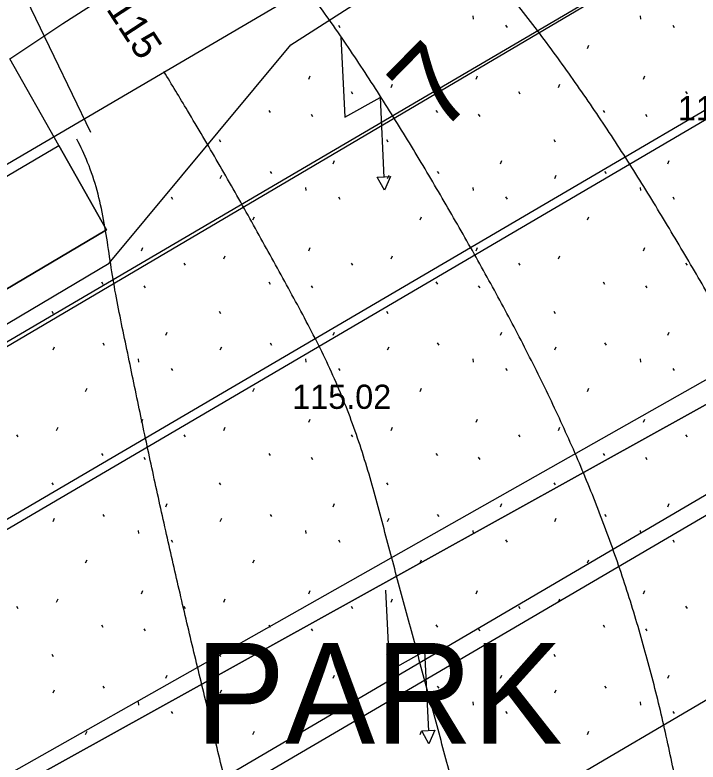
# Model space of a CAD drawing. Extents: x 412225 to 413380, y 4456471 to 4457189.
# Drawn here: x 413112.58 to 413146.44, y 4456858.79 to 4456895.86 of the extents above; entities that cross this region are included whole.
import ezdxf

# ---------------------------------------------------------------- set-up
doc = ezdxf.new("R2010")
doc.units = 0
for name, color, linetype in [('0_HALİHAZIR', 7, 'Continuous'), ('0_KADASTRO', 7, 'Continuous'), ('Level 28', 7, 'Continuous'), ('Level 41', 7, 'Continuous'), ('Level 54', 7, 'Continuous')]:
    doc.layers.add(name, color=color, linetype=linetype)

msp = doc.modelspace()

# ---------------------------------------------------------------- linework, layer by layer
at = {"layer": '0_HALİHAZIR'}
for points in [[(413116.331, 4456890.028), (413109.045, 4456905.121), (413108.991, 4456905.765), (413109.992, 4456907.421), (413126.015, 4456916.948), (413149.238, 4456931.044), (413182.504, 4456947.427), (413224.116, 4456967.077), (413251.948, 4456979.916), (413284.849, 4456997.867), (413288.746, 4456999.833), (413289.324, 4456999.738), (413290.714, 4456998.84), (413297.791, 4456990.684), (413298.627, 4456989.752), (413299.176, 4456988.774), (413299.696, 4456986.572), (413302.643, 4456956.644), (413306.199, 4456930.297), (413307.622, 4456924.066)], [(413308.439, 4456995.203), (413040.966, 4456837.39), (412966.32, 4456784.092)], [(413308.103, 4456965.941), (413265.175, 4456940.384), (413047.239, 4456812.664), (412821.475, 4456681.363)], [(413101.589, 4456792.443), (413098.903, 4456797.22), (413080.986, 4456840.51), (413124.68, 4456865.219), (413175.605, 4456894.045), (413228.652, 4456922.382), (413248.055, 4456932.336), (413262.23, 4456891.913), (413262.792, 4456889.108), (413224.6, 4456867.435), (413186.768, 4456846.773), (413140.241, 4456816.307), (413141.746, 4456812.452)], [(413128.738, 4456894.775), (413128.931, 4456890.777), (413130.675, 4456891.757), (413130.871, 4456887.795)], [(413130.947, 4456867.313), (413131.139, 4456863.315), (413132.883, 4456864.294), (413133.079, 4456860.332)]]:
    msp.add_lwpolyline(points, dxfattribs=at)
for points in [[(413130.534, 4456887.801), (413131.191, 4456887.837), (413130.892, 4456887.165), (413130.676, 4456887.548)], [(413132.743, 4456860.339), (413133.399, 4456860.375), (413133.1, 4456859.702), (413132.885, 4456860.086)]]:
    msp.add_lwpolyline(points, close=True, dxfattribs=at)
for points in [[(413185.041, 4456825.516), (413184.865, 4456828.511), (413184.709, 4456831.506), (413184.582, 4456834.504), (413184.566, 4456837.501), (413184.755, 4456840.482), (413185.195, 4456843.441), (413185.816, 4456846.375), (413186.471, 4456849.302), (413187.02, 4456852.247), (413187.379, 4456855.217), (413187.478, 4456858.207), (413187.289, 4456861.187), (413186.83, 4456864.143), (413186.153, 4456867.062), (413185.337, 4456869.947), (413184.414, 4456872.8), (413183.4, 4456875.622), (413182.157, 4456878.336), (413180.573, 4456880.826), (413178.63, 4456883.087), (413176.485, 4456885.183), (413174.317, 4456887.257), (413172.212, 4456889.39), (413170.207, 4456891.616), (413168.296, 4456893.927), (413166.447, 4456896.289), (413164.633, 4456898.679), (413162.836, 4456901.081), (413161.013, 4456903.463), (413159.114, 4456905.781), (413157.112, 4456908.012), (413155.014, 4456910.154), (413152.817, 4456912.193), (413150.5, 4456914.086), (413148.049, 4456915.802), (413145.487, 4456917.358), (413142.861, 4456918.806), (413140.095, 4456919.757), (413137.24, 4456920.427), (413134.82, 4456921.48), (413134.285, 4456921.968)], [(413176.077, 4456827.781), (413176.22, 4456830.778), (413176.362, 4456833.775), (413176.504, 4456836.771), (413176.66, 4456839.767), (413176.833, 4456842.762), (413177.017, 4456845.756), (413177.167, 4456848.752), (413177.234, 4456851.75), (413177.176, 4456854.746), (413176.983, 4456857.738), (413176.658, 4456860.718), (413176.198, 4456863.68), (413175.553, 4456866.603), (413174.664, 4456869.456), (413173.469, 4456872.19), (413172, 4456874.791), (413170.353, 4456877.296), (413168.638, 4456879.757), (413166.915, 4456882.214), (413165.189, 4456884.667), (413163.46, 4456887.119), (413161.731, 4456889.57), (413160.001, 4456892.022), (413158.269, 4456894.471), (413156.53, 4456896.916), (413154.769, 4456899.344), (413152.97, 4456901.744), (413151.114, 4456904.1), (413149.196, 4456906.406), (413147.216, 4456908.659), (413145.17, 4456910.851), (413142.932, 4456912.817), (413140.47, 4456914.442), (413137.714, 4456915.514), (413134.845, 4456915.944), (413131.864, 4456916.014), (413129.101, 4456916.531), (413127.846, 4456917.947), (413127.82, 4456918.044)], [(413165.333, 4456820.404), (413165.763, 4456823.374), (413166.194, 4456826.342), (413166.626, 4456829.311), (413167.058, 4456832.28), (413167.457, 4456835.253), (413167.773, 4456838.234), (413167.922, 4456841.224), (413167.918, 4456844.221), (413167.789, 4456847.218), (413167.6, 4456850.211), (413167.353, 4456853.201), (413167.043, 4456856.184), (413166.668, 4456859.16), (413166.227, 4456862.127), (413165.713, 4456865.082), (413164.969, 4456867.974), (413163.873, 4456870.717), (413162.447, 4456873.344), (413160.86, 4456875.89), (413159.279, 4456878.439), (413157.699, 4456880.99), (413156.119, 4456883.54), (413154.538, 4456886.09), (413152.953, 4456888.637), (413151.333, 4456891.161), (413149.669, 4456893.656), (413147.947, 4456896.112), (413146.188, 4456898.542), (413144.392, 4456900.945), (413142.555, 4456903.316), (413140.673, 4456905.652), (413138.718, 4456907.925), (413136.505, 4456909.877), (413133.978, 4456911.273), (413131.134, 4456912.117), (413128.188, 4456912.678), (413125.238, 4456913.221), (413125.086, 4456913.253)], [(413152.977, 4456814.674), (413153.414, 4456817.641), (413153.905, 4456820.599), (413154.456, 4456823.548), (413155.022, 4456826.494), (413155.559, 4456829.446), (413156.035, 4456832.407), (413156.435, 4456835.379), (413156.76, 4456838.361), (413157.003, 4456841.35), (413157.144, 4456844.345), (413157.165, 4456847.343), (413157.059, 4456850.339), (413156.836, 4456853.329), (413156.505, 4456856.309), (413156.076, 4456859.277), (413155.559, 4456862.231), (413154.914, 4456865.158), (413154.049, 4456868.018), (413152.935, 4456870.789), (413151.62, 4456873.483), (413150.217, 4456876.134), (413148.775, 4456878.765), (413147.298, 4456881.376), (413145.787, 4456883.968), (413144.243, 4456886.54), (413142.653, 4456889.083), (413140.996, 4456891.582), (413139.263, 4456894.029), (413137.448, 4456896.417), (413135.549, 4456898.737), (413133.542, 4456900.962), (413131.409, 4456903.064), (413129.452, 4456904.831)], [(413141.718, 4456801.674), (413141.533, 4456804.668), (413141.345, 4456807.662), (413141.141, 4456810.655), (413141.173, 4456813.636), (413141.462, 4456816.58), (413142.039, 4456819.523), (413142.654, 4456822.459), (413143.242, 4456825.401), (413143.801, 4456828.349), (413144.332, 4456831.301), (413144.834, 4456834.259), (413145.31, 4456837.221), (413145.761, 4456840.187), (413146.143, 4456843.161), (413146.377, 4456846.145), (413146.398, 4456849.137), (413146.195, 4456852.125), (413145.812, 4456855.097), (413145.291, 4456858.05), (413144.659, 4456860.981), (413143.926, 4456863.889), (413143.086, 4456866.767), (413142.132, 4456869.609), (413141.061, 4456872.409), (413139.878, 4456875.164), (413138.596, 4456877.875), (413137.23, 4456880.545), (413135.801, 4456883.182), (413134.325, 4456885.794), (413132.81, 4456888.383), (413131.247, 4456890.943), (413129.626, 4456893.466), (413127.928, 4456895.938), (413126.108, 4456898.317), (413124.166, 4456900.595), (413123.465, 4456901.336)], [(413132.18, 4456801.915), (413131.534, 4456804.844), (413131.015, 4456807.794), (413130.788, 4456810.765), (413130.972, 4456813.727), (413131.528, 4456816.661), (413132.242, 4456819.574), (413132.925, 4456822.49), (413133.509, 4456825.432), (413134.034, 4456828.386), (413134.538, 4456831.343), (413135.031, 4456834.302), (413135.516, 4456837.263), (413135.979, 4456840.227), (413136.381, 4456843.199), (413136.542, 4456846.179), (413136.33, 4456849.135), (413135.763, 4456852.07), (413135.01, 4456854.974), (413134.234, 4456857.872), (413133.454, 4456860.768), (413132.672, 4456863.665), (413131.89, 4456866.561), (413131.111, 4456869.458), (413130.337, 4456872.356), (413129.44, 4456875.214), (413128.343, 4456877.967), (413127.02, 4456880.656), (413125.588, 4456883.292), (413124.135, 4456885.916), (413122.651, 4456888.523), (413121.13, 4456891.109), (413119.961, 4456893.047)], [(413121.034, 4456792.186), (413120.425, 4456795.121), (413119.728, 4456798.036), (413118.947, 4456800.933), (413118.191, 4456803.835), (413117.589, 4456806.767), (413117.389, 4456809.721), (413117.67, 4456812.66), (413118.378, 4456815.565), (413119.27, 4456818.429), (413120.188, 4456821.285), (413121.061, 4456824.154), (413121.868, 4456827.042), (413122.614, 4456829.948), (413123.318, 4456832.864), (413123.974, 4456835.791), (413124.571, 4456838.731), (413125.086, 4456841.685), (413125.333, 4456844.657), (413125.198, 4456847.612), (413124.705, 4456850.563), (413124.034, 4456853.487), (413123.342, 4456856.406), (413122.638, 4456859.322), (413121.932, 4456862.238), (413121.232, 4456865.155), (413120.548, 4456868.076), (413119.887, 4456871.002), (413119.247, 4456873.933), (413118.624, 4456876.868), (413118.012, 4456879.804), (413117.439, 4456882.749), (413116.97, 4456885.707), (413116.178, 4456888.543), (413115.645, 4456889.697)]]:
    msp.add_spline(points, degree=3, dxfattribs=at)
at = {"layer": '0_KADASTRO'}
for points in [[(413081.18, 4456863.89), (413117.11, 4456885.191), (413114.748, 4456889.381), (413112.325, 4456893.68), (413114.95, 4456895.426), (413121.901, 4456899.897), (413122.52, 4456900.295), (413129.339, 4456904.681), (413130.089, 4456905.163), (413137.659, 4456910.032), (413145.228, 4456914.9), (413152.798, 4456919.769), (413160.405, 4456924.498), (413163.636, 4456926.04), (413168.332, 4456928.282), (413168.13, 4456928.684), (413171.177, 4456930.172), (413172.785, 4456930.957), (413174.23, 4456928.127), (413188.699, 4456899.781), (413084.666, 4456842.03), (413081.416, 4456862.441)], [(413041.557, 4456839.814), (413086.818, 4456872.929), (413114.748, 4456889.381), (413117.11, 4456885.191), (413081.18, 4456863.89), (413081.416, 4456862.441), (413041.992, 4456839.072)]]:
    msp.add_lwpolyline(points, close=True, dxfattribs=at)
msp.add_lwpolyline([(413101.802, 4456789.154), (413081.926, 4456838.759), (413084.666, 4456842.03), (413188.699, 4456899.781), (413227.203, 4456920.401), (413243.637, 4456929.202), (413244.91, 4456926.572), (413267.668, 4456885.105), (413263.645, 4456882.832), (413242.448, 4456870.545), (413228.112, 4456862.238), (413213.766, 4456853.922), (413193.383, 4456842.116), (413184.691, 4456837.083), (413183.689, 4456836.502), (413165.406, 4456825.906)], dxfattribs=at)
at = {"layer": 'Level 28'}
for p, q in [((413126.252, 4456894.372), (413141.446, 4456904.145)), ((413117.242, 4456883.537), (413126.252, 4456894.372)), ((413088.957, 4456866.773), (413117.242, 4456883.537))]:
    msp.add_line(p, q, dxfattribs=at)
at = {"layer": 'Level 41'}
for p, q in [((413135.272, 4456895.812), (413135.29, 4456895.652)), ((413143.565, 4456895.812), (413143.583, 4456895.652)), ((413128.609, 4456895.342), (413128.679, 4456895.235)), ((413136.902, 4456895.342), (413136.972, 4456895.235)), ((413145.195, 4456895.342), (413145.265, 4456895.235)), ((413132.665, 4456894.198), (413132.737, 4456894.358)), ((413140.958, 4456894.198), (413141.03, 4456894.358)), ((413127.144, 4456892.668), (413127.214, 4456892.828)), ((413135.437, 4456892.668), (413135.507, 4456892.828)), ((413143.73, 4456892.668), (413143.8, 4456892.828)), ((413131.227, 4456892.26), (413131.298, 4456892.42)), ((413139.52, 4456892.26), (413139.591, 4456892.42)), ((413129.239, 4456892.052), (413129.31, 4456891.946)), ((413137.532, 4456892.052), (413137.603, 4456891.946)), ((413145.825, 4456892.052), (413145.896, 4456891.946)), ((413125.154, 4456891.123), (413125.225, 4456891.016)), ((413127.253, 4456890.931), (413127.324, 4456890.824)), ((413133.447, 4456891.123), (413133.518, 4456891.016)), ((413135.546, 4456890.931), (413135.617, 4456890.824)), ((413141.74, 4456891.123), (413141.811, 4456891.016)), ((413143.839, 4456890.931), (413143.91, 4456890.824)), ((413122.698, 4456889.67), (413122.769, 4456889.563)), ((413130.991, 4456889.67), (413131.062, 4456889.563)), ((413139.284, 4456889.67), (413139.355, 4456889.563)), ((413128.35, 4456888.477), (413128.421, 4456888.636)), ((413136.643, 4456888.477), (413136.714, 4456888.636)), ((413144.936, 4456888.477), (413145.007, 4456888.636)), ((413125.221, 4456888.093), (413125.292, 4456887.986)), ((413133.514, 4456888.093), (413133.585, 4456887.986)), ((413141.807, 4456888.093), (413141.878, 4456887.986)), ((413122.756, 4456887.748), (413122.828, 4456887.908)), ((413131.049, 4456887.748), (413131.121, 4456887.908)), ((413139.342, 4456887.748), (413139.414, 4456887.908)), ((413126.979, 4456887.302), (413126.997, 4456887.142)), ((413135.272, 4456887.302), (413135.29, 4456887.142)), ((413143.565, 4456887.302), (413143.583, 4456887.142)), ((413120.316, 4456886.832), (413120.386, 4456886.725)), ((413128.609, 4456886.832), (413128.679, 4456886.725)), ((413136.902, 4456886.832), (413136.972, 4456886.725)), ((413145.195, 4456886.832), (413145.265, 4456886.725)), ((413124.372, 4456885.688), (413124.444, 4456885.848)), ((413132.665, 4456885.688), (413132.737, 4456885.848)), ((413140.958, 4456885.688), (413141.03, 4456885.848)), ((413118.851, 4456884.158), (413118.921, 4456884.318)), ((413127.144, 4456884.158), (413127.214, 4456884.318)), ((413135.437, 4456884.158), (413135.507, 4456884.318)), ((413143.73, 4456884.158), (413143.8, 4456884.318)), ((413122.934, 4456883.75), (413123.005, 4456883.91)), ((413131.227, 4456883.75), (413131.298, 4456883.91)), ((413139.52, 4456883.75), (413139.591, 4456883.91)), ((413120.946, 4456883.542), (413121.017, 4456883.436)), ((413129.239, 4456883.542), (413129.31, 4456883.436)), ((413137.532, 4456883.542), (413137.603, 4456883.436)), ((413145.825, 4456883.542), (413145.896, 4456883.436)), ((413116.861, 4456882.613), (413116.932, 4456882.506)), ((413118.96, 4456882.421), (413119.031, 4456882.314)), ((413125.154, 4456882.613), (413125.225, 4456882.506)), ((413127.253, 4456882.421), (413127.324, 4456882.314)), ((413133.447, 4456882.613), (413133.518, 4456882.506)), ((413135.546, 4456882.421), (413135.617, 4456882.314)), ((413141.74, 4456882.613), (413141.811, 4456882.506)), ((413143.839, 4456882.421), (413143.91, 4456882.314)), ((413114.405, 4456881.16), (413114.476, 4456881.053)), ((413122.698, 4456881.16), (413122.769, 4456881.053)), ((413130.991, 4456881.16), (413131.062, 4456881.053)), ((413139.284, 4456881.16), (413139.355, 4456881.053)), ((413120.057, 4456879.967), (413120.128, 4456880.126)), ((413128.35, 4456879.967), (413128.421, 4456880.126)), ((413136.643, 4456879.967), (413136.714, 4456880.126)), ((413144.936, 4456879.967), (413145.007, 4456880.126)), ((413114.463, 4456879.238), (413114.535, 4456879.398)), ((413116.928, 4456879.583), (413116.999, 4456879.476)), ((413122.756, 4456879.238), (413122.828, 4456879.398)), ((413125.221, 4456879.583), (413125.292, 4456879.476)), ((413131.049, 4456879.238), (413131.121, 4456879.398)), ((413133.514, 4456879.583), (413133.585, 4456879.476)), ((413139.342, 4456879.238), (413139.414, 4456879.398)), ((413141.807, 4456879.583), (413141.878, 4456879.476)), ((413118.686, 4456878.792), (413118.704, 4456878.632)), ((413126.979, 4456878.792), (413126.997, 4456878.632)), ((413135.272, 4456878.792), (413135.29, 4456878.632)), ((413143.565, 4456878.792), (413143.583, 4456878.632)), ((413120.316, 4456878.322), (413120.386, 4456878.215)), ((413128.609, 4456878.322), (413128.679, 4456878.215)), ((413136.902, 4456878.322), (413136.972, 4456878.215)), ((413145.195, 4456878.322), (413145.265, 4456878.215)), ((413116.079, 4456877.178), (413116.151, 4456877.338)), ((413124.372, 4456877.178), (413124.444, 4456877.338)), ((413132.665, 4456877.178), (413132.737, 4456877.338)), ((413140.958, 4456877.178), (413141.03, 4456877.338)), ((413118.851, 4456875.648), (413118.921, 4456875.808)), ((413127.144, 4456875.648), (413127.214, 4456875.808)), ((413135.437, 4456875.648), (413135.507, 4456875.808)), ((413143.73, 4456875.648), (413143.8, 4456875.808)), ((413114.641, 4456875.24), (413114.712, 4456875.4)), ((413122.934, 4456875.24), (413123.005, 4456875.4)), ((413131.227, 4456875.24), (413131.298, 4456875.4)), ((413139.52, 4456875.24), (413139.591, 4456875.4)), ((413112.653, 4456875.032), (413112.724, 4456874.926)), ((413120.946, 4456875.032), (413121.017, 4456874.926)), ((413129.239, 4456875.032), (413129.31, 4456874.926)), ((413137.532, 4456875.032), (413137.603, 4456874.926)), ((413145.825, 4456875.032), (413145.896, 4456874.926)), ((413116.861, 4456874.103), (413116.932, 4456873.996)), ((413118.96, 4456873.911), (413119.031, 4456873.804)), ((413125.154, 4456874.103), (413125.225, 4456873.996)), ((413127.253, 4456873.911), (413127.324, 4456873.804)), ((413133.447, 4456874.103), (413133.518, 4456873.996)), ((413135.546, 4456873.911), (413135.617, 4456873.804)), ((413141.74, 4456874.103), (413141.811, 4456873.996)), ((413143.839, 4456873.911), (413143.91, 4456873.804)), ((413114.405, 4456872.65), (413114.476, 4456872.543)), ((413122.698, 4456872.65), (413122.769, 4456872.543)), ((413130.991, 4456872.65), (413131.062, 4456872.543)), ((413139.284, 4456872.65), (413139.355, 4456872.543)), ((413120.057, 4456871.457), (413120.128, 4456871.616)), ((413128.35, 4456871.457), (413128.421, 4456871.616)), ((413136.643, 4456871.457), (413136.714, 4456871.616)), ((413144.936, 4456871.457), (413145.007, 4456871.616)), ((413114.463, 4456870.728), (413114.535, 4456870.888)), ((413116.928, 4456871.073), (413116.999, 4456870.966)), ((413122.756, 4456870.728), (413122.828, 4456870.888)), ((413125.221, 4456871.073), (413125.292, 4456870.966)), ((413131.049, 4456870.728), (413131.121, 4456870.888)), ((413133.514, 4456871.073), (413133.585, 4456870.966)), ((413139.342, 4456870.728), (413139.414, 4456870.888)), ((413141.807, 4456871.073), (413141.878, 4456870.966)), ((413118.686, 4456870.282), (413118.704, 4456870.122)), ((413126.979, 4456870.282), (413126.997, 4456870.122)), ((413135.272, 4456870.282), (413135.29, 4456870.122)), ((413143.565, 4456870.282), (413143.583, 4456870.122)), ((413120.316, 4456869.812), (413120.386, 4456869.705)), ((413128.609, 4456869.812), (413128.679, 4456869.705)), ((413136.902, 4456869.812), (413136.972, 4456869.705)), ((413145.195, 4456869.812), (413145.265, 4456869.705)), ((413116.079, 4456868.668), (413116.151, 4456868.828)), ((413124.372, 4456868.668), (413124.444, 4456868.828)), ((413132.665, 4456868.668), (413132.737, 4456868.828)), ((413140.958, 4456868.668), (413141.03, 4456868.828)), ((413118.851, 4456867.138), (413118.921, 4456867.298)), ((413127.144, 4456867.138), (413127.214, 4456867.298)), ((413135.437, 4456867.138), (413135.507, 4456867.298)), ((413143.73, 4456867.138), (413143.8, 4456867.298)), ((413114.641, 4456866.73), (413114.712, 4456866.89)), ((413122.934, 4456866.73), (413123.005, 4456866.89)), ((413131.227, 4456866.73), (413131.298, 4456866.89)), ((413139.52, 4456866.73), (413139.591, 4456866.89)), ((413112.653, 4456866.522), (413112.724, 4456866.416)), ((413120.946, 4456866.522), (413121.017, 4456866.416)), ((413129.239, 4456866.522), (413129.31, 4456866.416)), ((413137.532, 4456866.522), (413137.603, 4456866.416)), ((413145.825, 4456866.522), (413145.896, 4456866.416)), ((413116.861, 4456865.593), (413116.932, 4456865.486)), ((413118.96, 4456865.401), (413119.031, 4456865.294)), ((413125.154, 4456865.593), (413125.225, 4456865.486)), ((413127.253, 4456865.401), (413127.324, 4456865.294)), ((413133.447, 4456865.593), (413133.518, 4456865.486)), ((413135.546, 4456865.401), (413135.617, 4456865.294)), ((413141.74, 4456865.593), (413141.811, 4456865.486)), ((413143.839, 4456865.401), (413143.91, 4456865.294)), ((413114.405, 4456864.14), (413114.476, 4456864.033)), ((413122.698, 4456864.14), (413122.769, 4456864.033)), ((413130.991, 4456864.14), (413131.062, 4456864.033)), ((413139.284, 4456864.14), (413139.355, 4456864.033)), ((413120.057, 4456862.947), (413120.128, 4456863.106)), ((413128.35, 4456862.947), (413128.421, 4456863.106)), ((413136.643, 4456862.947), (413136.714, 4456863.106)), ((413144.936, 4456862.947), (413145.007, 4456863.106)), ((413114.463, 4456862.218), (413114.535, 4456862.378)), ((413116.928, 4456862.563), (413116.999, 4456862.456)), ((413122.756, 4456862.218), (413122.828, 4456862.378)), ((413125.221, 4456862.563), (413125.292, 4456862.456)), ((413131.049, 4456862.218), (413131.121, 4456862.378)), ((413133.514, 4456862.563), (413133.585, 4456862.456)), ((413139.342, 4456862.218), (413139.414, 4456862.378)), ((413141.807, 4456862.563), (413141.878, 4456862.456)), ((413118.686, 4456861.772), (413118.704, 4456861.612)), ((413126.979, 4456861.772), (413126.997, 4456861.612)), ((413135.272, 4456861.772), (413135.29, 4456861.612)), ((413143.565, 4456861.772), (413143.583, 4456861.612)), ((413120.316, 4456861.302), (413120.386, 4456861.195)), ((413128.609, 4456861.302), (413128.679, 4456861.195)), ((413136.902, 4456861.302), (413136.972, 4456861.195)), ((413145.195, 4456861.302), (413145.265, 4456861.195)), ((413116.079, 4456860.158), (413116.151, 4456860.318)), ((413124.372, 4456860.158), (413124.444, 4456860.318)), ((413132.665, 4456860.158), (413132.737, 4456860.318)), ((413140.958, 4456860.158), (413141.03, 4456860.318))]:
    msp.add_line(p, q, dxfattribs=at)
at = {"layer": 'Level 54'}
for points in [[(413269.062, 4456971.728), (413239.677, 4456954.431), (413040.614, 4456837.658)], [(413046.364, 4456813.097), (413264.689, 4456941.261), (413308.102, 4456966.436)], [(413184.978, 4456931.155), (413086.356, 4456873.302)], [(413092.502, 4456858.794), (413202.236, 4456923.211)], [(413195.132, 4456919.489), (413094.068, 4456860.203)], [(413211.499, 4456899.877), (413102.863, 4456836.014)]]:
    msp.add_lwpolyline(points, dxfattribs=at)

# ---------------------------------------------------------------- texts
at = {"layer": '0_HALİHAZIR'}
msp.add_text('115', height=1.4, rotation=303.2422, dxfattribs=at).set_placement((413117.069, 4456896.151))
for s, p in [('117.65 ', (413145.442, 4456890.629)), ('115.02 ', (413126.321, 4456876.314))]:
    msp.add_text(s, height=1.2, dxfattribs=at).set_placement(p)
at = {"layer": 'Level 28'}
msp.add_text('PARK', height=5, dxfattribs=at).set_placement((413121.517, 4456859.702))
at = {"layer": 'Level 54'}
msp.add_text('7', height=4, rotation=45.5609, dxfattribs=at).set_placement((413133.632, 4456889.894))

doc.saveas('drawing.dxf')
